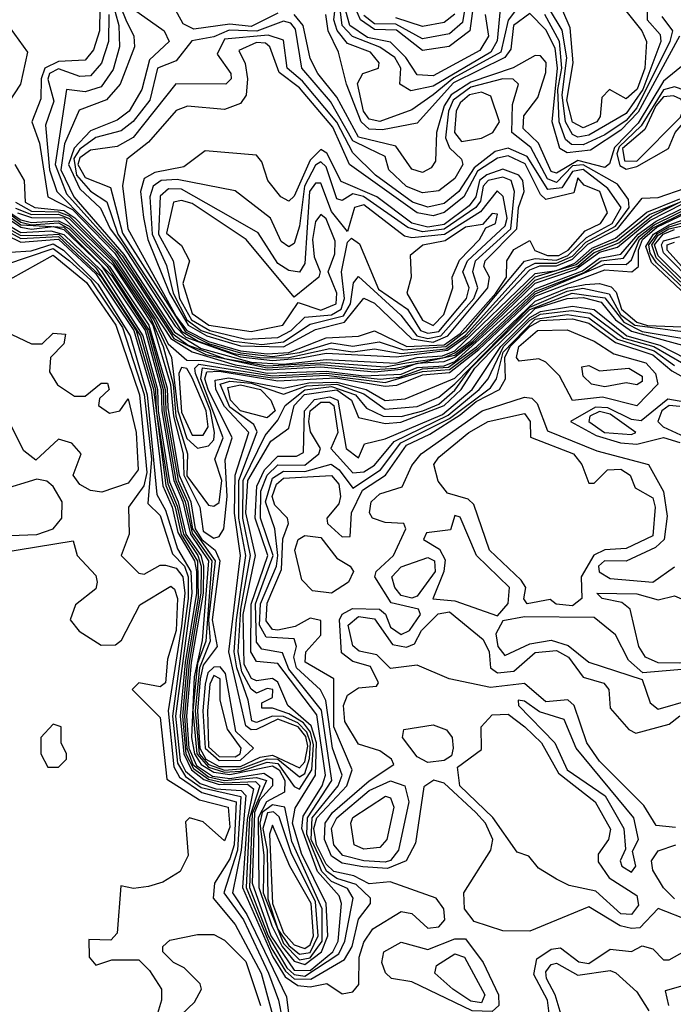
# Model space of a CAD drawing. Extents: x 2889633 to 3052318, y 540750 to 918690.
# Tile 560 of 656: x 2984213 to 2985433, y 834127 to 835966. Entities that reach past the tile are written whole.
import ezdxf

# ---------------------------------------------------------------- set-up
doc = ezdxf.new("R2010")
doc.units = 0

msp = doc.modelspace()

# ---------------------------------------------------------------- linework, layer by layer
at = {"layer": '0CON02XD'}
for points in [[(2984356.6, 836105), (2984397.9, 835955), (2984399.4, 835915), (2984387.2, 835872.8), (2984365, 835840), (2984335, 835830.6), (2984300, 835835), (2984279.2, 835695), (2984300.2, 835640.2), (2984404.3, 835524.3), (2984498.9, 835378.9), (2984527.5, 835357.5), (2984595, 835332.9), (2984675, 835318.9), (2984785, 835325.6), (2984895, 835317.6)], [(2985055, 836056.2), (2985039.5, 835960.5), (2985015, 835939.4), (2984965, 835930), (2984915, 835957.5), (2984875, 835957.6), (2984855, 835973.6)], [(2984382.7, 836035), (2984410.8, 835965), (2984425.7, 835935), (2984426.9, 835915), (2984400.6, 835845), (2984375, 835815.7), (2984323.6, 835796.4), (2984296.5, 835733.5), (2984289.8, 835685), (2984313.8, 835635), (2984407.2, 835527.2), (2984501.8, 835381.8), (2984551.3, 835351.3), (2984645, 835325.9), (2984705, 835322.1)], [(2985147.5, 835995), (2985125, 835964.4), (2985110.9, 835905), (2985023.3, 835856.7), (2984984.7, 835825.3), (2984945, 835797.1), (2984885, 835775.7), (2984865, 835780), (2984854.6, 835795), (2984843.5, 835846.5), (2984853.3, 835865), (2984882.5, 835875), (2984883.8, 835885), (2984867.5, 835905), (2984825, 835921.4), (2984805.3, 835945.3), (2984799.3, 835965), (2984807.2, 836035)], [(2985065, 836033.3), (2985053.3, 835945), (2985014.6, 835915.4), (2984965, 835907.8), (2984916.2, 835946.2), (2984875, 835947.2), (2984848.8, 835965), (2984840.5, 835985)], [(2984695, 835977.9), (2984645, 835953.1), (2984605, 835957.3), (2984537.9, 835947.9), (2984517.8, 835957.8), (2984486.7, 836015)], [(2985342, 835985), (2985374.4, 835945), (2985382.9, 835925), (2985380, 835875), (2985365.6, 835835.6), (2985345, 835818), (2985313.8, 835835), (2985299.8, 835820.2), (2985296.7, 835785), (2985290, 835775), (2985265, 835763.6), (2985245, 835774.4), (2985234, 835815), (2985246.2, 835885), (2985240.4, 835950.4), (2985215, 836010)], [(2984362.6, 835987.4), (2984361.5, 835945), (2984350.7, 835909.3), (2984335, 835890), (2984285, 835887.3), (2984259.6, 835875), (2984252.8, 835855), (2984252.2, 835817.8), (2984235.6, 835775), (2984249.5, 835735), (2984265.6, 835635), (2984311.1, 835611.1), (2984390, 835530), (2984495, 835370), (2984534.8, 835345.2), (2984615, 835321.2), (2984675, 835312), (2984775, 835317.3), (2984875, 835308.1)], [(2984379.2, 835975), (2984378.5, 835925), (2984365.4, 835884.6), (2984345, 835860.8), (2984325, 835859.4), (2984285, 835873.8), (2984268.2, 835865), (2984265.5, 835854.5), (2984276.6, 835813.4), (2984261.2, 835768.8), (2984268.4, 835685), (2984281.8, 835645), (2984392.6, 835532.6), (2984429.9, 835479.9), (2984500.5, 835370.5), (2984560.5, 835340.5), (2984675, 835315.4), (2984775, 835321.4), (2984875, 835312.6)], [(2984425.2, 835985.2), (2984482.5, 835945), (2984492, 835925), (2984455, 835890.8), (2984441.1, 835835), (2984416.9, 835795), (2984395, 835777.8), (2984345, 835757.8), (2984314.2, 835725.8), (2984304.1, 835695), (2984325, 835650), (2984363.7, 835613.7), (2984381.7, 835575), (2984404.7, 835544.7), (2984503, 835393), (2984522.9, 835372.9), (2984625, 835336), (2984685, 835329.1)], [(2985455, 835883.8), (2985415, 835850.9), (2985367.5, 835772.5), (2985323.1, 835726.9), (2985313.6, 835696.4), (2985305, 835689.4), (2985255, 835702.8), (2985215, 835679.1), (2985205, 835682.2), (2985181.5, 835735), (2985152.5, 835762.5), (2985153.8, 835786.2), (2985180, 835820), (2985195, 835866.7), (2985195.7, 835885.7), (2985185, 835898.1), (2985175, 835898.9), (2985134.2, 835875.8), (2985055, 835848.8), (2985018.2, 835825), (2985005.3, 835805), (2984991.2, 835755), (2984988.8, 835701.2), (2984981.2, 835688.8), (2984965, 835680), (2984945, 835686.2), (2984915, 835729.5), (2984845, 835746.2), (2984805, 835820.6), (2984769.4, 835865), (2984755, 835893.3), (2984742.1, 835955), (2984725.3, 835975.3)], [(2985444.6, 835935), (2985367.1, 835792.9), (2985335, 835759), (2985278.3, 835721.7), (2985235, 835717.1), (2985221.1, 835725), (2985206.8, 835775), (2985216.9, 835875), (2985212.3, 835912.3), (2985195, 835946.9), (2985165, 835977.1), (2985134.6, 835955), (2985129.5, 835910.5), (2985118.2, 835895), (2985022.6, 835847.4), (2984955, 835772.5), (2984890.2, 835759.8), (2984865, 835761.3), (2984850, 835775), (2984822.9, 835845), (2984808.1, 835905), (2984788.5, 835945), (2984784.4, 835975)], [(2985110, 835985), (2985103.9, 835926.1), (2985092.2, 835905), (2984985, 835841.2), (2984942.7, 835832.7), (2984922.5, 835845), (2984924.4, 835875), (2984912.9, 835895), (2984885, 835914.5), (2984834.3, 835934.3), (2984815, 835954.4), (2984810.8, 835985)], [(2985082, 835975), (2985088.2, 835935), (2985072.1, 835907.9), (2984985, 835860.5), (2984955, 835862.5), (2984933.6, 835895), (2984905, 835923.5), (2984862.1, 835932.1), (2984829.2, 835955), (2984821.4, 835981.4)], [(2985025, 835975.8), (2985005, 835960.6), (2984965, 835953.1), (2984915, 835969.1)], [(2985411.7, 835971.7), (2985431.5, 835945), (2985426.6, 835925), (2985365, 835800.9), (2985345, 835777.1), (2985305, 835750.7), (2985265, 835731.8), (2985242.7, 835732.7), (2985232, 835742), (2985220, 835775), (2985217.7, 835835), (2985225.2, 835875.2), (2985220.3, 835925), (2985192.9, 835975)], [(2985384.2, 835985), (2985384.4, 835965), (2985408.2, 835938.2), (2985409.5, 835925), (2985376.4, 835835), (2985345, 835790.4), (2985275, 835750), (2985255, 835746.4), (2985245, 835751.1), (2985231.8, 835775), (2985225.6, 835825), (2985234.3, 835894.3), (2985225.8, 835945.8), (2985201.8, 835985)], [(2984195, 835950), (2984227.5, 835905), (2984214.4, 835845), (2984181.1, 835795)], [(2984665, 835334), (2984715, 835334.5), (2984791.7, 835351.7), (2984835, 835345.3), (2984875, 835350.7), (2984925, 835342.4), (2985008.8, 835351.2), (2985045, 835376.7), (2985158.1, 835501.9), (2985175, 835511.1), (2985215, 835511.1), (2985245, 835524), (2985269.8, 835550.2), (2985325, 835580), (2985350.7, 835615), (2985349.5, 835629.5), (2985328.6, 835658.6), (2985265, 835694.3), (2985245, 835692.4), (2985215, 835661.5), (2985198.3, 835668.3), (2985166.9, 835726.9), (2985131.4, 835755), (2985132.7, 835807.3), (2985143.8, 835845), (2985134.2, 835854.2), (2985115, 835855.4), (2985055, 835839.5), (2985022, 835815), (2985013.5, 835795), (2985007.9, 835745), (2985015, 835726), (2985037.5, 835705), (2985040, 835695), (2985025, 835668.8), (2984995, 835646), (2984965, 835642.5), (2984935, 835654.3), (2984902, 835685), (2984895, 835710), (2984863.8, 835725), (2984835, 835739.5), (2984793, 835813), (2984739.4, 835875), (2984727.6, 835947.6), (2984718.8, 835958.8), (2984705, 835962.5), (2984655.6, 835944.4), (2984603.8, 835946.2), (2984575, 835933.5), (2984534, 835926), (2984505, 835888.8), (2984470, 835875), (2984455.6, 835815), (2984424.7, 835775.3), (2984402, 835758), (2984355, 835745.5), (2984325, 835723.9), (2984313.7, 835706.3), (2984319, 835675), (2984345, 835645.5), (2984375.3, 835625.3), (2984396.2, 835565), (2984515, 835384.1), (2984545.7, 835365), (2984612.4, 835342.4), (2984665, 835334)], [(2984685, 835336.9), (2984735, 835343.8), (2984795, 835362.1), (2984835, 835356.2), (2984884, 835364), (2984929.3, 835349.3), (2985008.4, 835355), (2985047.2, 835385), (2985155.3, 835514.7), (2985175, 835519.7), (2985215, 835516.6), (2985236.3, 835525), (2985270.9, 835559.1), (2985318.7, 835585), (2985335.4, 835615), (2985310.5, 835650.5), (2985265, 835685.7), (2985245, 835681.8), (2985225, 835651.8), (2985198.5, 835648.5), (2985160.4, 835710.4), (2985125, 835725.5), (2985100.5, 835719.5), (2985061, 835689), (2985032.5, 835645), (2985005, 835622.5), (2984975, 835615.6), (2984946, 835625), (2984877.1, 835675), (2984835, 835716.9), (2984805, 835774.5), (2984740.6, 835850.6), (2984711.9, 835875), (2984705, 835927.5), (2984676.7, 835936.7), (2984595, 835929.1), (2984581.2, 835901.2), (2984606.7, 835865), (2984607.5, 835855), (2984597.5, 835845), (2984504.3, 835845.7), (2984424.6, 835745.4), (2984395, 835728.6), (2984345, 835721.8), (2984325, 835707.5), (2984321.1, 835695), (2984335, 835670.8), (2984382.1, 835652.1), (2984405, 835566.9), (2984522.5, 835382.5), (2984565, 835361.1), (2984625, 835343.3), (2984685, 835336.9)], [(2984675, 835341.5), (2984715, 835344.4), (2984785, 835371.4), (2984845, 835374.4), (2984875, 835384.4), (2984935.5, 835355.5), (2985005, 835358.3), (2985035, 835379.5), (2985101.7, 835455), (2985121.8, 835485), (2985122.2, 835515), (2985135, 835536.4), (2985165, 835553.3), (2985174.7, 835534.7), (2985198, 835525), (2985219.4, 835525), (2985236.6, 835535), (2985268.5, 835571.5), (2985297.1, 835585), (2985310, 835605), (2985295.6, 835645), (2985266.8, 835656.8), (2985255, 835670), (2985247.5, 835642.5), (2985195, 835630), (2985185, 835639.2), (2985156.4, 835696.4), (2985125, 835711.3), (2985105, 835707.2), (2985067.3, 835682.7), (2985041.8, 835635), (2985005, 835605.4), (2984985, 835599.3), (2984955, 835604.7), (2984828.6, 835695), (2984797.1, 835765), (2984735, 835838.2), (2984697, 835867), (2984679.5, 835915), (2984671.8, 835921.8), (2984655, 835923.1), (2984621.7, 835908.3), (2984633.5, 835883.5), (2984637.9, 835855), (2984635.4, 835824.6), (2984625, 835808.8), (2984595, 835798), (2984526.1, 835803.9), (2984505, 835796.2), (2984453.2, 835736.8), (2984412.5, 835705), (2984404.4, 835655.6), (2984414.6, 835575), (2984505, 835411.3), (2984525, 835385.4), (2984565, 835364.9), (2984625, 835347.3), (2984675, 835341.5)], [(2985345, 835686.7), (2985365, 835691.6), (2985424, 835725), (2985436.7, 835755), (2985470.6, 835795), (2985472.9, 835815), (2985455, 835833.1), (2985435, 835840), (2985415, 835834.7), (2985372.7, 835767.3), (2985332, 835728), (2985327.3, 835715), (2985333, 835693), (2985345, 835686.7)], [(2985037.8, 835737.8), (2985075, 835744.3), (2985096, 835755), (2985108.6, 835775), (2985092.5, 835822.5), (2985075, 835830), (2985052.5, 835825), (2985035, 835810), (2985027.9, 835795), (2985024.6, 835755), (2985037.8, 835737.8)], [(2985365, 835701.1), (2985446.7, 835783.3), (2985453.8, 835805), (2985446.9, 835816.9), (2985433.4, 835823.4), (2985415, 835821.8), (2985400.2, 835805), (2985379.7, 835760.3), (2985338.1, 835725), (2985341.8, 835701.8), (2985365, 835701.1)], [(2984705, 835354.8), (2984765, 835387.2), (2984819.1, 835400.9), (2984855, 835445.8), (2984875, 835436.5), (2984945, 835369.7), (2984985, 835363.6), (2985011.8, 835375), (2985086.8, 835465), (2985090, 835485), (2985079.4, 835505), (2985081.5, 835515), (2985140.8, 835575), (2985144.1, 835615), (2985154.6, 835645), (2985152.1, 835665), (2985144.4, 835675), (2985115, 835686.6), (2985085, 835676.1), (2985071.2, 835665), (2985064.2, 835635), (2985052.2, 835617.8), (2985005, 835583.4), (2984975, 835578.4), (2984945, 835585.9), (2984879.5, 835635), (2984813.1, 835663.1), (2984786.4, 835716.4), (2984775, 835723.1), (2984755, 835703.1), (2984725, 835636.2), (2984715, 835626.7), (2984700, 835635), (2984676.2, 835665), (2984665, 835700), (2984655, 835712.5), (2984559.3, 835720.7), (2984519.1, 835690.9), (2984465, 835680.5), (2984445, 835669.2), (2984438.2, 835645), (2984443.6, 835596.4), (2984451.8, 835555), (2984492.3, 835455), (2984527.4, 835395), (2984562.2, 835375), (2984625, 835356.4), (2984705, 835354.8)], [(2984204, 835695), (2984221.4, 835665), (2984223.3, 835625), (2984241.2, 835615), (2984295, 835609.5), (2984315.5, 835595.5), (2984393.6, 835515), (2984466.5, 835406.5), (2984490, 835360), (2984525, 835330), (2984555, 835329.1), (2984675, 835305.3), (2984785, 835309.4), (2984855, 835300.7)], [(2984665, 835359.1), (2984705, 835363.9), (2984755, 835396.9), (2984817.4, 835412.6), (2984830.3, 835435), (2984835.7, 835474.3), (2984845, 835486.2), (2984924.1, 835414.1), (2984954.5, 835375), (2984975, 835370.4), (2984998.9, 835375), (2985060.9, 835445), (2985068.2, 835465), (2985058.9, 835495), (2985063.8, 835515), (2985129.7, 835575), (2985136.5, 835645), (2985130, 835665), (2985115, 835671.5), (2985087.5, 835665), (2985078.2, 835655), (2985073.3, 835626.7), (2985064.6, 835615), (2985005, 835574.2), (2984965, 835569.7), (2984937.5, 835577.5), (2984854.5, 835635.5), (2984835, 835640.5), (2984815, 835628), (2984805, 835631.2), (2984785, 835690.8), (2984775, 835700), (2984765, 835694.2), (2984744.7, 835655), (2984735, 835580), (2984725, 835547.5), (2984715, 835541.2), (2984701.2, 835551.2), (2984681.2, 835595), (2984615, 835646.2), (2984506.9, 835666.9), (2984476.7, 835665), (2984461.9, 835655), (2984455.5, 835635), (2984460.3, 835565), (2984486.7, 835506.7), (2984499.3, 835455), (2984525, 835405.3), (2984551.6, 835385), (2984611.9, 835365), (2984665, 835359.1)], [(2984635, 835368.9), (2984695, 835372.2), (2984719.4, 835385), (2984745, 835410), (2984795, 835414.7), (2984812.9, 835425), (2984819.3, 835445), (2984813.5, 835495), (2984825, 835550), (2984832.5, 835557.5), (2984847, 835547), (2984882.5, 835462.5), (2984936.7, 835425), (2984961.1, 835385), (2984975, 835380), (2984995, 835383.5), (2985046.9, 835445), (2985051.8, 835465), (2985040, 835495), (2985048.5, 835515), (2985119.3, 835580.7), (2985122.8, 835595), (2985115.5, 835635.5), (2985104.3, 835645.7), (2985073, 835607), (2985005.6, 835564.4), (2984945, 835558.2), (2984931.1, 835561.1), (2984855, 835620), (2984838, 835615), (2984825, 835570), (2984795, 835607.5), (2984775, 835660), (2984765, 835660), (2984754.1, 835645), (2984745, 835510), (2984735, 835493.8), (2984715, 835497.5), (2984695, 835510), (2984657.8, 835567.8), (2984607, 835597), (2984515, 835648.8), (2984490.4, 835649.6), (2984475, 835636), (2984471.8, 835565), (2984499.5, 835515), (2984511.2, 835445), (2984533.5, 835405), (2984567.8, 835385), (2984635, 835368.9)], [(2984875, 835312.6), (2984915, 835314.9), (2985025, 835339.4), (2985058.6, 835365), (2985175, 835479.4), (2985254.8, 835505.2), (2985285, 835531.1), (2985331.1, 835548.9), (2985392.1, 835597.9), (2985515, 835660.5)], [(2984135.5, 835645.5), (2984215, 835587.2), (2984235, 835582.6), (2984285, 835586.2), (2984305.2, 835575.2), (2984376.2, 835505), (2984454.3, 835385), (2984484.5, 835275), (2984485.7, 835235), (2984508.7, 835105), (2984526.7, 835065), (2984535.6, 835015), (2984578, 834955), (2984565.5, 834845), (2984568.4, 834805), (2984548.2, 834755), (2984540.4, 834675), (2984548, 834595), (2984565, 834574.6), (2984595, 834564.5), (2984625, 834566.7), (2984675, 834585.5), (2984694.5, 834584.5), (2984735, 834551.5)], [(2984137.6, 835637.6), (2984215, 835582.6), (2984295, 835578.4), (2984385, 835487.4), (2984450.6, 835385), (2984480.8, 835275), (2984481.9, 835235), (2984504.5, 835105), (2984522, 835065), (2984535, 835006.7), (2984571.3, 834955), (2984560, 834805), (2984545, 834763.3), (2984536.3, 834675), (2984543.5, 834595), (2984565, 834569.6), (2984595, 834560.4), (2984625, 834562.5), (2984675, 834579), (2984695, 834576.7), (2984725, 834533.8), (2984735, 834528.6)], [(2984545, 835165.7), (2984565, 835170), (2984575, 835181.2), (2984576.7, 835195), (2984568.9, 835235), (2984540.7, 835305), (2984539.7, 835315), (2984547.5, 835322.5), (2984685, 835300.6), (2984785, 835305.7), (2984886, 835294), (2984922, 835298), (2984965, 835313.6), (2985013.1, 835316.9), (2985065.6, 835354.4), (2985175, 835458.3), (2985266.8, 835493.2), (2985298.5, 835515), (2985339.9, 835520.1), (2985369.3, 835560.7), (2985397.4, 835582.6), (2985523.6, 835645)], [(2984575, 835057.1), (2984585, 835064), (2984590.4, 835105), (2984576.9, 835145), (2984592.9, 835185), (2984551, 835295), (2984554.3, 835315.7), (2984685, 835296.7), (2984785, 835301.8), (2984895, 835288.3), (2984965, 835308.5), (2985015, 835312.3), (2985067.9, 835352.1), (2985175, 835453.6), (2985305, 835508.9), (2985345, 835508.5), (2985355, 835516.9), (2985370, 835555), (2985393.9, 835576.1), (2985525, 835641.3)], [(2984685, 835329.1), (2984735, 835333.6), (2984785, 835343.1), (2984915.9, 835335.9), (2985011.7, 835348.3), (2985048.9, 835375), (2985165, 835498.4), (2985184.1, 835505.9), (2985215, 835506.1), (2985245, 835518.5), (2985273.7, 835546.3), (2985329.1, 835575), (2985375, 835632), (2985405, 835633.5), (2985455, 835650.8)], [(2984855, 835300.7), (2984925, 835303.8), (2984955, 835316.1), (2985005, 835319.3), (2985025, 835327), (2985175, 835463.2), (2985263.5, 835496.5), (2985295, 835520.2), (2985335, 835528), (2985367.3, 835565), (2985400.9, 835589.1), (2985515.6, 835645)], [(2984875, 835308.1), (2984925, 835312.7), (2984955, 835323.9), (2985005, 835327.3), (2985025, 835335.5), (2985063.3, 835365), (2985175, 835473.6), (2985250.7, 835499.3), (2985295, 835531.3), (2985329, 835541), (2985389.2, 835590.8), (2985515, 835654.4)], [(2984135, 835630.8), (2984215, 835577.9), (2984235, 835574.3), (2984275, 835579.2), (2984295, 835574), (2984365, 835507.3), (2984446.8, 835385), (2984477.1, 835275), (2984478.2, 835235), (2984500.3, 835105), (2984517.6, 835065), (2984531.5, 835005), (2984565.4, 834955), (2984553.5, 834806.5), (2984538.5, 834738.5), (2984533.4, 834625), (2984539.4, 834595), (2984551.6, 834575), (2984575, 834560.4), (2984605, 834556.1), (2984685, 834572), (2984696.9, 834565), (2984707.9, 834545), (2984707, 834523), (2984673.8, 834505), (2984657.7, 834475), (2984659.4, 834345), (2984683.3, 834273.3), (2984702.6, 834235), (2984725, 834207.5), (2984745, 834201.1)], [(2984204.7, 835625), (2984235, 835608), (2984285, 835606.7), (2984305, 835599.4), (2984389.4, 835515), (2984463.5, 835405), (2984496.4, 835335), (2984508.3, 835235), (2984525, 835183.6), (2984545, 835165.7)], [(2984645, 835383.5), (2984703.8, 835395), (2984732.5, 835437.5), (2984775, 835423.2), (2984803.5, 835435), (2984804.6, 835455), (2984788.8, 835495), (2984801.4, 835528.6), (2984802, 835552), (2984785, 835594), (2984775, 835602), (2984765, 835588.8), (2984759.3, 835555), (2984762.7, 835522.7), (2984774, 835495), (2984771.2, 835485), (2984725, 835447.5), (2984635.3, 835555.3), (2984535, 835622.2), (2984515, 835628.1), (2984500, 835625), (2984486.8, 835566.8), (2984515, 835543.8), (2984530, 835515), (2984517.1, 835472.9), (2984535, 835416.7), (2984566, 835395), (2984645, 835383.5)], [(2984575, 834997.3), (2984585, 835000.5), (2984593.8, 835015), (2984600.2, 835075), (2984596.6, 835143.4), (2984609.6, 835185), (2984564.8, 835275), (2984558.4, 835295), (2984561.9, 835308.1), (2984585, 835309.5), (2984695, 835291.4), (2984803.1, 835296.9), (2984895, 835281.3), (2984916.7, 835283.3), (2984965, 835302.4), (2985015, 835306.6), (2985070.1, 835349.9), (2985175, 835449.1), (2985305, 835498.2), (2985355.5, 835494.5), (2985367.8, 835505), (2985368, 835535), (2985375.7, 835555), (2985402.1, 835577.9), (2985525, 835636.9)], [(2984705, 835322.1), (2984785, 835330.8), (2984915, 835324.4), (2984955, 835334.7), (2985002.4, 835337.6), (2985025, 835347.3), (2985175, 835491.5), (2985215, 835497.5), (2985248.9, 835511.1), (2985280.9, 835539.1), (2985325, 835557.8), (2985383.7, 835606.3), (2985445, 835631)], [(2984895, 835317.6), (2984935, 835324.9), (2985005, 835334.5), (2985025, 835343.3), (2985053.9, 835365), (2985175, 835485.5), (2985251.8, 835508.2), (2985284.1, 835535.9), (2985327.2, 835552.8), (2985388.3, 835601.7), (2985445, 835625.1)], [(2984134.8, 835614.8), (2984215, 835568.1), (2984271.1, 835571.1), (2984295, 835564.6), (2984365, 835497), (2984442.5, 835375), (2984469.9, 835275), (2984471, 835235), (2984492.6, 835102.6), (2984508.7, 835065), (2984522.9, 835005), (2984550.8, 834965), (2984556, 834946), (2984555.1, 834894.9), (2984533.1, 834765), (2984524.3, 834665), (2984528.7, 834605), (2984542.9, 834572.9), (2984572.8, 834552.8), (2984605, 834548.5), (2984668.4, 834558.4), (2984685, 834548.1), (2984684.7, 834535), (2984661.3, 834508.7), (2984651.2, 834485), (2984646.5, 834353.5), (2984681.5, 834255), (2984725, 834190.8)], [(2984135, 835606.5), (2984213.4, 835563.4), (2984245, 835562.5), (2984286, 835565), (2984355, 835502.5), (2984438.4, 835375), (2984466.3, 835275), (2984467.4, 835235), (2984489.1, 835099.1), (2984506.9, 835056.9), (2984518.6, 835005), (2984545.4, 834965), (2984551.5, 834945), (2984551.2, 834895), (2984529.4, 834765), (2984520.5, 834665), (2984524.9, 834605), (2984536.3, 834575), (2984565, 834551.6), (2984594.9, 834544.9), (2984655, 834550.5), (2984673.6, 834545), (2984646.9, 834483.1), (2984641.6, 834345), (2984676.6, 834255), (2984711.7, 834195), (2984725, 834182.8), (2984745, 834179.4), (2984808.6, 834221.4), (2984820, 834245), (2984835.6, 834325), (2984825, 834343.1), (2984795, 834356.4), (2984777, 834375), (2984748.6, 834445), (2984749.8, 834475), (2984795.4, 834545), (2984776.5, 834676.5), (2984715, 834752.5), (2984703.5, 834783.5), (2984665, 834790), (2984655, 834803.3), (2984652.9, 834875), (2984685.7, 834965), (2984662.5, 835035), (2984662.8, 835085), (2984674.7, 835115), (2984695, 835134.6), (2984745, 835134), (2984771.4, 835155), (2984774.3, 835165), (2984755.9, 835195.9), (2984752.6, 835215), (2984755.3, 835235), (2984775, 835251.6), (2984791.4, 835251.4), (2984799.3, 835245), (2984806.6, 835195), (2984793.8, 835165), (2984835, 835119.4), (2984855, 835121.2), (2984875, 835133.6), (2984911.9, 835178.1), (2985012.8, 835227.2), (2985070.8, 835275), (2985087.1, 835295), (2985116.3, 835355), (2985165, 835404.6), (2985185, 835415.6), (2985242.8, 835422.8), (2985277.5, 835417.5), (2985340.7, 835370.7), (2985396.4, 835355), (2985452.8, 835322.8)], [(2984179.8, 835615), (2984215, 835591.7), (2984235, 835586.9), (2984285, 835590.1), (2984305, 835580.2), (2984380.4, 835505), (2984453.6, 835395), (2984487.8, 835277.8), (2984489.2, 835240.8), (2984510.3, 835115), (2984532, 835065), (2984540.5, 835015), (2984553.1, 834995), (2984577.8, 834975), (2984586.5, 834955), (2984571.9, 834845), (2984581.5, 834795), (2984555, 834760.4), (2984549.9, 834735), (2984544.5, 834674.5), (2984548.8, 834605), (2984560.2, 834585), (2984585, 834570.8), (2984625, 834571.2), (2984661.5, 834588.5), (2984685, 834592.3), (2984735, 834568.5)], [(2984205, 835613.9), (2984235, 835601.5), (2984285, 835602.2), (2984305, 835594.4), (2984385.1, 835515), (2984457.8, 835407.8), (2984480.7, 835355), (2984499.1, 835285), (2984504.4, 835225), (2984525.9, 835155), (2984525, 835113.8), (2984565, 835059.2), (2984575, 835057.1)], [(2984208.8, 835605), (2984235, 835596), (2984295, 835595.6), (2984335.7, 835555.7), (2984387.1, 835507.1), (2984461.1, 835395), (2984494.4, 835284.4), (2984499.9, 835225), (2984518.1, 835155), (2984519.5, 835115), (2984549.1, 835055), (2984555, 835010.7), (2984575, 834997.3)], [(2984985, 835394.6), (2985004.5, 835415), (2985021.2, 835465), (2985020, 835485), (2985033.7, 835516.3), (2985071.5, 835555), (2985083, 835577), (2985101.2, 835585), (2985105, 835602.5), (2985095, 835603.8), (2985077, 835583), (2985045, 835578.2), (2985007.4, 835552.6), (2984965.4, 835544.6), (2984942, 835525), (2984943.8, 835485), (2984935.7, 835455), (2984965, 835404.3), (2984985, 835394.6)], [(2985459.1, 835449.1), (2985392.2, 835512.2), (2985381.8, 835541.8), (2985395.9, 835565), (2985425, 835582.6), (2985495, 835607.2)], [(2985463.4, 835453.4), (2985401.6, 835511.6), (2985389.5, 835529.5), (2985387.5, 835545), (2985403.4, 835566.6), (2985425, 835578.9), (2985498.8, 835601.2)], [(2984135, 835588.8), (2984215, 835550.4), (2984285, 835555.6), (2984355, 835491.3), (2984426, 835385), (2984458.2, 835275), (2984474.7, 835144.7), (2984480.1, 835095), (2984497.5, 835055), (2984507.9, 835007.9), (2984539, 834955), (2984543.1, 834935), (2984543.1, 834895), (2984521.6, 834765), (2984512.5, 834665), (2984518.9, 834595), (2984533.3, 834565), (2984556.6, 834546.6), (2984585, 834537.6), (2984637.9, 834537.9), (2984649.5, 834529.5), (2984637.7, 834472.3), (2984628.8, 834345), (2984685.5, 834215.5), (2984708.4, 834178.4), (2984732, 834162), (2984755, 834159.5), (2984785.9, 834165.9), (2984815, 834146.7), (2984835, 834150), (2984845.8, 834164.2), (2984846.7, 834215), (2984855, 834243.3), (2984872.1, 834267.9), (2984925, 834300), (2984945, 834296.7), (2984975, 834269.4), (2984995, 834271.4), (2985006.5, 834285), (2985004.3, 834305), (2984990, 834325), (2984904.6, 834355.4), (2984865, 834351.8), (2984836.7, 834366.7), (2984799.5, 834375), (2984785, 834388.7), (2984767, 834425), (2984762.1, 834455), (2984767.6, 834475), (2984823.8, 834535), (2984833.3, 834565), (2984799.2, 834645), (2984799.2, 834735), (2984745.6, 834765.6), (2984747.1, 834785), (2984775, 834816.2), (2984775, 834843.8), (2984755, 834847.8), (2984727.3, 834832.7), (2984695, 834825.5), (2984685, 834826.9), (2984672.9, 834842.9), (2984675, 834876.2), (2984701.3, 834938.7), (2984704.1, 834995.9), (2984714.4, 835025), (2984712.5, 835035), (2984688.8, 835058.8), (2984684.1, 835075), (2984691.9, 835098.1), (2984705, 835109.3), (2984795, 835114.5), (2984808.3, 835098.3), (2984811.5, 835075), (2984808.7, 835061.3), (2984786, 835035), (2984787.5, 835025), (2984815, 835000), (2984829.5, 835000.5), (2984832.2, 835045), (2984853, 835087), (2984895.5, 835115), (2984935, 835171.3), (2984978.7, 835191.3), (2985035, 835227.5), (2985065, 835252.4), (2985108.5, 835275), (2985119.5, 835295), (2985118.7, 835335), (2985128.5, 835355), (2985165, 835392.8), (2985185, 835404.1), (2985245, 835406.9), (2985275, 835398.9), (2985325, 835362.5), (2985395, 835339.5), (2985430, 835310), (2985468.4, 835288.4)], [(2984145, 835595.2), (2984215, 835557.1), (2984285, 835560.6), (2984365, 835485.4), (2984430.4, 835385), (2984462.4, 835275), (2984485.5, 835095.5), (2984502.8, 835055), (2984514.4, 835004.4), (2984545, 834954.4), (2984546, 834886), (2984525.6, 834765), (2984516.6, 834665), (2984523.2, 834595), (2984537.2, 834567.2), (2984565, 834547.3), (2984595, 834540.8), (2984652.9, 834542.9), (2984660.9, 834535), (2984641.8, 834475), (2984635.7, 834345), (2984682.5, 834232.5), (2984708.9, 834188.9), (2984725, 834174.8), (2984756.1, 834173.9), (2984819.2, 834210.8), (2984833.6, 834235), (2984845, 834286.2), (2984867.5, 834315), (2984867.5, 834325), (2984840.8, 834350.8), (2984805, 834362.1), (2984785.4, 834375.4), (2984757.2, 834435), (2984758.7, 834475), (2984807.1, 834535), (2984814.5, 834555), (2984796.8, 834605), (2984784.1, 834694.1), (2984774.5, 834714.5), (2984729.5, 834755), (2984724.5, 834775), (2984729.4, 834795), (2984725, 834809.2), (2984672.7, 834812.7), (2984660.6, 834835), (2984662.2, 834875), (2984692.1, 834945), (2984694.8, 834965), (2984688.9, 835015), (2984671.6, 835065), (2984685, 835109.5), (2984705, 835122.7), (2984745, 835121.6), (2984794.4, 835135.6), (2984809.5, 835125), (2984835, 835090.8), (2984886.4, 835125), (2984924.5, 835175.5), (2985015, 835221), (2985091.7, 835278.3), (2985103.1, 835295), (2985115.5, 835345), (2985175, 835406.2), (2985235, 835415.2), (2985275, 835409), (2985329, 835369), (2985397.2, 835347.2), (2985435, 835319.7)], [(2985461.5, 835461.5), (2985400.9, 835520.9), (2985392.8, 835545), (2985405, 835563.1), (2985424.9, 835575.1), (2985499, 835591)], [(2985464.9, 835464.9), (2985404.5, 835524.5), (2985398.2, 835545), (2985413.8, 835565), (2985435, 835573.7)], [(2984195, 835531.5), (2984234, 835534), (2984275, 835546.8), (2984294.3, 835535), (2984358.6, 835471.4), (2984419, 835375), (2984450.5, 835265), (2984468.8, 835078.8), (2984485, 835050), (2984507.4, 834977.4), (2984532.4, 834935), (2984534, 834895), (2984503.7, 834665), (2984512.4, 834582.4), (2984522.3, 834562.3), (2984549.6, 834539.6), (2984579.1, 834529.1), (2984626.2, 834526.2), (2984635, 834516.9), (2984626.2, 834415), (2984610, 834335), (2984636.9, 834295), (2984710.8, 834140.8), (2984721.3, 834055)], [(2985475, 835469.2), (2985415, 835530), (2985410.7, 835545), (2985415, 835552.7), (2985445, 835560.5)], [(2985475.8, 835475), (2985421.6, 835535), (2985421.5, 835545), (2985435, 835550)], [(2984185, 835508.1), (2984275, 835538.4), (2984305.7, 835515), (2984345, 835479.5), (2984405, 835390.8), (2984445, 835265.7), (2984459, 835145), (2984452.3, 835062.3), (2984475, 835040), (2984498.1, 834968.1), (2984520.3, 834945), (2984527.4, 834925), (2984527.3, 834885), (2984497.8, 834665), (2984507.3, 834577.3), (2984522.4, 834552.4), (2984551.7, 834531.7), (2984625.8, 834515), (2984619.7, 834415), (2984593.6, 834335), (2984630.4, 834285), (2984677.5, 834185), (2984696.2, 834135), (2984709.7, 834065)], [(2984195, 835480.8), (2984275, 835526.1), (2984337.3, 835475), (2984392.1, 835395), (2984436.5, 835265), (2984449.9, 835120.1), (2984444.7, 835095.3), (2984415.6, 835055), (2984417.1, 835005), (2984402, 834965), (2984435, 834932), (2984445, 834930), (2984475, 834947.1), (2984485, 834946.9), (2984505, 834941.5), (2984517.6, 834925), (2984521, 834895), (2984515, 834833.3), (2984490, 834675), (2984500.4, 834570.4), (2984510.9, 834550.9), (2984552.6, 834522.6), (2984617.2, 834505), (2984613.4, 834425), (2984605, 834398.6), (2984576.5, 834353.5), (2984574, 834325), (2984615, 834276), (2984663.6, 834185), (2984700.3, 834050.3)], [(2984735, 834568.5), (2984745, 834580), (2984750.7, 834609.3), (2984747, 834627), (2984732.5, 834645), (2984695, 834659.2), (2984655, 834640.3), (2984645, 834639.3), (2984635, 834647.1), (2984603.3, 834785), (2984625.2, 834965), (2984614.1, 835044.1), (2984614.8, 835115.2), (2984640.8, 835195), (2984595, 835243.2), (2984578.8, 835275), (2984577.6, 835292.4), (2984603, 835297), (2984705, 835277.7), (2984752.3, 835287.7), (2984805, 835288.8), (2984859.5, 835275), (2984895, 835254.6), (2984932.7, 835257.3), (2985025, 835296), (2985175, 835440.2), (2985236.2, 835465), (2985268.7, 835471.3), (2985295, 835472.9), (2985316.7, 835466.7), (2985326.6, 835456.6), (2985336.3, 835425), (2985365, 835400.8), (2985385, 835394.8), (2985465, 835391.7)], [(2984735, 834551.5), (2984745, 834557.8), (2984754, 834586), (2984755.9, 834615), (2984748.8, 834635), (2984732.3, 834652.3), (2984705, 834664.5), (2984685, 834665.3), (2984655, 834653.2), (2984646.4, 834656.4), (2984639.6, 834695), (2984618, 834755), (2984613.4, 834785), (2984617.7, 834845), (2984634.8, 834965), (2984622, 835035), (2984622.1, 835105), (2984656.2, 835196.2), (2984649.6, 835209.6), (2984605, 835242), (2984587.1, 835285), (2984605, 835290.5), (2984645, 835286.6), (2984705, 835266), (2984748.4, 835281.6), (2984804.7, 835284.7), (2984855, 835267.2), (2984895, 835238.5), (2984955, 835243.4), (2984995, 835260.4), (2985025, 835285.3), (2985165, 835428.8), (2985235, 835458.9), (2985264, 835464), (2985313.4, 835453.4), (2985334.3, 835415), (2985361.1, 835395), (2985465, 835381.6)], [(2984735, 834528.6), (2984758, 834565), (2984761.5, 834611.5), (2984755.4, 834635.4), (2984742.7, 834652.7), (2984715, 834669.7), (2984685, 834680), (2984665, 834680), (2984665, 834690), (2984685, 834700), (2984685.6, 834715), (2984675, 834716.9), (2984655, 834708), (2984645, 834715.6), (2984627.7, 834747.7), (2984620.7, 834785), (2984625.4, 834864.6), (2984643.5, 834965), (2984629.1, 835035), (2984630, 835105), (2984670.8, 835189.2), (2984695, 835217.5), (2984708.1, 835245), (2984745, 835274.4), (2984795, 835280.6), (2984839.5, 835265), (2984860.1, 835240.1), (2984891.2, 835225), (2984924.7, 835224.7), (2984965.6, 835235), (2984995, 835247.9), (2985025, 835273.5), (2985055.2, 835315), (2985165, 835424.2), (2985244.3, 835455), (2985305, 835445.9), (2985340.5, 835400.5), (2985375, 835383.4), (2985475, 835366.5)], [(2984745, 834201.1), (2984776.2, 834225), (2984788, 834255), (2984784.7, 834315), (2984738.6, 834408.6), (2984721.9, 834465), (2984727, 834493), (2984764.8, 834555), (2984766.8, 834615), (2984756.8, 834646.8), (2984713.1, 834685), (2984695, 834728.8), (2984685, 834735.4), (2984655, 834731.2), (2984645.3, 834735.3), (2984631.7, 834761.7), (2984630, 834855), (2984653.3, 834965), (2984635.2, 835044.8), (2984638.6, 835105), (2984681.7, 835178.3), (2984715, 835202.9), (2984725.3, 835245), (2984744.3, 835265.7), (2984805, 835274.1), (2984832, 835255), (2984845, 835222.5), (2984895, 835211.3), (2984924.1, 835214.1), (2985005.3, 835245), (2985037.2, 835275), (2985062.6, 835315), (2985093.1, 835346.9), (2985175, 835426.5), (2985235, 835445.2), (2985265, 835446.6), (2985298.2, 835438.2), (2985325.2, 835405), (2985355, 835384.2), (2985510.9, 835340.9)], [(2984725, 834190.8), (2984755, 834190.4), (2984797.3, 834225), (2984807.1, 834245), (2984813.6, 834315), (2984809.5, 834329.5), (2984769, 834375), (2984739.6, 834455), (2984741.9, 834478.1), (2984777.6, 834535), (2984783.8, 834555), (2984767.7, 834667.7), (2984695, 834763.3), (2984655, 834766.9), (2984644.2, 834785), (2984645, 834874), (2984675.8, 834965), (2984652.2, 835035), (2984655.2, 835094.8), (2984670, 835125), (2984695, 835150.4), (2984729.5, 835150.5), (2984742.9, 835157.1), (2984744.7, 835235), (2984763.4, 835256.6), (2984791.6, 835261.6), (2984806.6, 835255), (2984822, 835165), (2984845, 835147.5), (2984856.7, 835173.3), (2984895, 835182.7), (2985001.9, 835228.1), (2985057.6, 835275), (2985110.8, 835355), (2985165, 835409.6), (2985185, 835420.8), (2985245, 835430.8), (2985285, 835424.3), (2985346.2, 835375), (2985407.8, 835357.8), (2985455, 835333.5)], [(2984185, 835383.8), (2984235, 835360), (2984255, 835360), (2984275, 835380), (2984298.3, 835378.3), (2984295, 835360), (2984270, 835335), (2984268.3, 835308.3), (2984283.6, 835283.6), (2984315, 835262.5), (2984335, 835262.5), (2984365, 835286.7), (2984377, 835287), (2984380, 835275), (2984361.7, 835258.3), (2984360, 835245), (2984380.7, 835230.7), (2984400, 835235), (2984415, 835257.5), (2984430, 835195), (2984433.8, 835125), (2984415, 835100), (2984366.4, 835083.6), (2984345, 835086.7), (2984325, 835097.5), (2984312.5, 835115), (2984327.5, 835155), (2984310, 835175), (2984285, 835182.5), (2984243, 835143), (2984220.7, 835160.7), (2984183.6, 835233.6)], [(2985365, 835244.6), (2985300.6, 835260.6), (2985244.6, 835254.6), (2985220.7, 835300.7), (2985195, 835325.8), (2985182.2, 835332.2), (2985145, 835328.1), (2985140.4, 835335), (2985144.8, 835355), (2985179.2, 835385), (2985235, 835386.6), (2985285, 835365.5), (2985321.7, 835341.7), (2985381.9, 835325), (2985399.6, 835305), (2985404.4, 835285), (2985365, 835244.6)], [(2984555, 835189.5), (2984564.7, 835205.3), (2984560.9, 835235), (2984535, 835296.7), (2984525, 835314.3), (2984515, 835316), (2984510, 835305), (2984515, 835232.9), (2984535, 835189.6), (2984555, 835189.5)], [(2985305, 835280), (2985280, 835285), (2985265, 835300), (2985262.5, 835317.5), (2985275, 835320), (2985295, 835310), (2985350, 835315), (2985375, 835300), (2985375, 835290), (2985365, 835283.8), (2985345, 835287.5), (2985305, 835280)], [(2984675, 835222), (2984625, 835235.3), (2984606.5, 835255), (2984601.3, 835278.7), (2984625, 835284), (2984662.3, 835275), (2984681.9, 835255), (2984690, 835235), (2984675, 835222)], [(2985465, 834282.5), (2985405, 834306.2), (2985370.5, 834269.5), (2985355, 834268.6), (2985333.5, 834273.5), (2985275, 834308.8), (2985165, 834263.8), (2985115, 834264.2), (2985061.5, 834281.5), (2985043.1, 834305), (2985041.9, 834335), (2985092.5, 834415), (2985095.8, 834435), (2985082.2, 834465), (2985064.4, 834485), (2985005, 834540), (2984985.8, 834545.8), (2984967.1, 834532.9), (2984952, 834428), (2984934.2, 834395), (2984899.6, 834380.4), (2984853.4, 834383.4), (2984815, 834390.6), (2984795, 834403.8), (2984781.6, 834435), (2984783.1, 834465), (2984796.9, 834485), (2984865, 834544.5), (2984911.2, 834575), (2984906.7, 834585), (2984885, 834600), (2984845, 834612.5), (2984819.6, 834655), (2984817.2, 834685), (2984825, 834704.4), (2984845, 834718.1), (2984878.8, 834721.2), (2984882.5, 834727.5), (2984867.8, 834757.8), (2984835, 834766.9), (2984813.6, 834783.6), (2984810, 834845), (2984815, 834855.6), (2984834, 834866), (2984884.6, 834864.6), (2984895.8, 834855.8), (2984905, 834831.4), (2984925, 834817.5), (2984940.6, 834825), (2984960.8, 834855), (2984957.5, 834865), (2984906.5, 834876.5), (2984875.8, 834925), (2984878, 834935), (2984910.5, 834965), (2984933.8, 835015), (2984930, 835025), (2984895, 835026.4), (2984871.4, 835035), (2984865.6, 835045), (2984869.1, 835065), (2984885, 835080.4), (2984926.7, 835093.3), (2984945, 835133.3), (2984962.5, 835155), (2985076, 835235), (2985155, 835260.6), (2985168.9, 835258.9), (2985179.1, 835249.1), (2985198.1, 835198.1), (2985290.4, 835160.4), (2985386.7, 835135), (2985414.6, 835084.6), (2985421.5, 835038.5), (2985415.8, 834995), (2985400, 834980), (2985345, 834954.4), (2985304.7, 834955.3), (2985293.5, 834945), (2985294.6, 834934.6), (2985315, 834921.8), (2985394.5, 834915.5), (2985435, 834944)], [(2985471.9, 835248.1), (2985422.9, 835257.1), (2985373.2, 835216.8), (2985355, 835218.8), (2985310.9, 835240.9), (2985287.7, 835242.3), (2985241.2, 835215), (2985289, 835189), (2985334.6, 835175.4), (2985365, 835172.8), (2985415, 835185.5), (2985445, 835176.2)], [(2985355, 835190.8), (2985363.3, 835195), (2985315, 835229.2), (2985295, 835233.9), (2985276.9, 835225), (2985275.6, 835215), (2985304.3, 835195), (2985355, 835190.8)], [(2985445, 835243.3), (2985425, 835245.3), (2985411.5, 835235), (2985404.3, 835215), (2985413.8, 835205), (2985462.6, 835182.6)], [(2985245, 834871.2), (2985214.3, 834874.3), (2985203, 834883), (2985160, 834875), (2985154, 834884), (2985157.5, 834905), (2985148.8, 834918.8), (2985090, 834975), (2985060.5, 835060.5), (2985050, 835070), (2985011.7, 835081.7), (2984994.1, 835104.1), (2984986.2, 835135), (2984995, 835148.8), (2985051.2, 835195), (2985087.5, 835215), (2985155, 835230), (2985165.7, 835215), (2985166.2, 835186.2), (2985246.7, 835155), (2985262.5, 835135), (2985275, 835100), (2985285, 835100), (2985310, 835125), (2985335, 835126), (2985352.5, 835115), (2985361.7, 835091.7), (2985395, 835072.5), (2985399.2, 835055), (2985395, 835002), (2985345, 834978), (2985305, 834975.8), (2985284.5, 834965.5), (2985261.2, 834925), (2985262.5, 834885), (2985245, 834871.2)], [(2984195, 835002.5), (2984245, 835004.5), (2984275.4, 835014.6), (2984291.4, 835035), (2984291.9, 835065), (2984275, 835094.2), (2984263.6, 835103.6), (2984245, 835107.5), (2984175, 835086.7), (2984156, 835055), (2984168, 835015), (2984195, 835002.5)], [(2985105, 834852.5), (2985124.6, 834875.4), (2985127.5, 834905), (2985065.8, 834965), (2985035, 835036.7), (2985025, 835040), (2985017, 835013), (2984972.5, 835007.5), (2984966.7, 834995), (2984996.8, 834976.8), (2985007, 834957), (2985004.6, 834935), (2984984.2, 834884.2), (2985025, 834880.5), (2985105, 834852.5)], [(2984795, 834894.5), (2984759.3, 834899.3), (2984739.4, 834919.4), (2984726.2, 834975), (2984732.5, 834995), (2984745, 835002.7), (2984775, 834998.8), (2984805, 834960), (2984830, 834945), (2984836, 834935), (2984826.9, 834915), (2984795, 834894.5)], [(2984175, 834970), (2984312.5, 834992.5), (2984320, 834965), (2984355, 834927.5), (2984357.5, 834915), (2984355, 834902.5), (2984317, 834873), (2984306.7, 834845), (2984323.8, 834823.8), (2984365, 834797.5), (2984391.7, 834798.3), (2984403, 834807), (2984437, 834873), (2984495, 834907.5), (2984502, 834902), (2984507.5, 834885), (2984505.2, 834825.2), (2984488.5, 834771.5), (2984485, 834727.5), (2984475, 834720), (2984435, 834727.5), (2984422.5, 834715), (2984475, 834662.5), (2984487.3, 834547.3), (2984548.7, 834508.7), (2984602, 834495), (2984605, 834457.5), (2984595, 834432.5), (2984555, 834467.5), (2984530, 834475), (2984522.5, 834467.5), (2984527.5, 834405), (2984512.5, 834375), (2984480, 834355), (2984453, 834347), (2984425, 834343.3), (2984401.7, 834348.3), (2984395, 834260), (2984383, 834247), (2984341.7, 834248.3), (2984342.5, 834215), (2984355, 834200), (2984385, 834210), (2984435, 834210), (2984455, 834190), (2984477.5, 834155), (2984477.5, 834135), (2984462.5, 834085)], [(2984945, 834885.6), (2984925, 834890.6), (2984913.1, 834905), (2984907.5, 834925), (2984925, 834944), (2984975, 834961.4), (2984986.9, 834955), (2984988.5, 834935), (2984955, 834889.4), (2984945, 834885.6)], [(2985445, 834763.8), (2985404.6, 834764.6), (2985381.2, 834775), (2985368.8, 834795), (2985352.5, 834865), (2985337, 834877), (2985300, 834885), (2985290, 834895), (2985365, 834893.3), (2985405, 834882.5), (2985435, 834890), (2985470, 834875), (2985511.2, 834835), (2985508.8, 834805), (2985518.8, 834775), (2985510.7, 834769.3), (2985445, 834763.8)], [(2985437, 834457), (2985400.7, 834460.7), (2985378.1, 834498.1), (2985295, 834580.8), (2985271.4, 834615), (2985248, 834685), (2985235.8, 834695.8), (2985195, 834691.9), (2985155, 834726.2), (2985091.7, 834718.3), (2985014.6, 834734.6), (2984955, 834760), (2984905, 834754.3), (2984879.7, 834779.7), (2984846.7, 834786.7), (2984835, 834796.2), (2984825.7, 834835), (2984845, 834851.1), (2984875, 834846.7), (2984908.8, 834798.8), (2984935, 834793.8), (2984950, 834800), (2984963.1, 834825), (2984993.8, 834856.2), (2985015, 834860), (2985078.3, 834808.3), (2985089.5, 834785), (2985092, 834755), (2985105, 834746), (2985135, 834748.8), (2985175, 834784), (2985215, 834787.8), (2985237.5, 834775), (2985265, 834738), (2985303.3, 834726.7), (2985312.5, 834715), (2985315, 834680), (2985350, 834640), (2985363, 834633), (2985425, 834650), (2985445, 834665.8)], [(2985485, 834755.3), (2985375.9, 834745.9), (2985349.5, 834769.5), (2985325, 834816.7), (2985285, 834849.2), (2985155, 834850.4), (2985115, 834843.3), (2985101.5, 834818.5), (2985105.6, 834795), (2985118.6, 834778.6), (2985165, 834800), (2985205, 834807.1), (2985236.9, 834796.9), (2985275, 834766), (2985375, 834733.8), (2985389.7, 834689.7), (2985405, 834677.8), (2985465, 834695.4)], [(2984585, 834582), (2984625, 834583.1), (2984649.2, 834605), (2984616.4, 834636.4), (2984596.7, 834745), (2984587, 834757), (2984575, 834756.5), (2984563.9, 834746.1), (2984559.3, 834725), (2984554.9, 834675), (2984559.2, 834605), (2984585, 834582)], [(2984615, 834588.9), (2984624.4, 834595), (2984626.5, 834605), (2984600.9, 834640.9), (2984587.1, 834695), (2984587.3, 834735), (2984575, 834741.1), (2984567.9, 834725), (2984563.1, 834675), (2984565, 834607.5), (2984585, 834589.6), (2984615, 834588.9)], [(2985355, 834374), (2985363.3, 834385), (2985357, 834413), (2985368, 834435), (2985359.2, 834475), (2985251.4, 834605), (2985229.1, 834659.1), (2985182.9, 834672.9), (2985155, 834693.3), (2985143.3, 834695), (2985143.8, 834685), (2985211.9, 834615), (2985234.7, 834564.7), (2985306.1, 834516.1), (2985340.8, 834455), (2985343.6, 834416.4), (2985333.8, 834395), (2985336.7, 834385), (2985355, 834374)], [(2985355, 834294.4), (2985335, 834295.8), (2985288.1, 834338.1), (2985238.7, 834348.7), (2985215, 834360.6), (2985181.5, 834381.5), (2985163.6, 834403.6), (2985141.2, 834411.2), (2985096.1, 834476.1), (2985034.4, 834535), (2985030, 834570), (2985075, 834602.5), (2985074, 834645), (2985095, 834667.5), (2985125, 834668.6), (2985155.8, 834645), (2985187.1, 834615), (2985218.9, 834558.9), (2985286.9, 834505), (2985315.7, 834454.3), (2985312, 834435), (2985292.7, 834407.3), (2985293, 834393), (2985313.1, 834363.1), (2985365, 834330), (2985367.9, 834312.1), (2985355, 834294.4)], [(2984285, 834570), (2984300, 834585), (2984300, 834595), (2984290, 834615), (2984290, 834645), (2984275, 834650), (2984252.5, 834625), (2984252.5, 834595), (2984265, 834570), (2984285, 834570)], [(2984975, 834578.6), (2984955, 834589.2), (2984927.5, 834625), (2984930, 834640), (2984985, 834648.9), (2985009.3, 834639.3), (2985020, 834625), (2985022, 834605), (2985018.8, 834591.2), (2985005, 834582), (2984975, 834578.6)], [(2984895, 834392.5), (2984855.4, 834394.6), (2984816, 834405), (2984799.5, 834425), (2984794.6, 834455), (2984805, 834475.5), (2984865, 834526.4), (2984905, 834544.4), (2984932, 834535), (2984939.4, 834505), (2984920, 834415), (2984905, 834395.7), (2984895, 834392.5)], [(2984855, 834416.7), (2984837.5, 834425), (2984831.2, 834465), (2984835, 834475.8), (2984895.9, 834515.9), (2984905, 834512.5), (2984911.2, 834495), (2984898, 834435), (2984885, 834420), (2984855, 834416.7)], [(2984735, 834210.2), (2984755, 834213.5), (2984777.5, 834245), (2984777.2, 834305), (2984721, 834431), (2984707.5, 834495), (2984685, 834499.7), (2984665.7, 834485), (2984661.3, 834465), (2984668.7, 834405), (2984667.5, 834335), (2984705, 834240.5), (2984735, 834210.2)], [(2984735, 834220.6), (2984755, 834223.7), (2984770, 834255), (2984765, 834318.6), (2984719.6, 834409.6), (2984696.9, 834476.9), (2984686.3, 834486.3), (2984675.4, 834484.6), (2984666.7, 834455), (2984674.5, 834415), (2984676.2, 834323.8), (2984695, 834267.6), (2984715, 834236.7), (2984735, 834220.6)], [(2984745, 834231.3), (2984755, 834238.2), (2984761, 834255), (2984756.7, 834315), (2984716.9, 834385), (2984685, 834461.2), (2984679.4, 834445), (2984684.9, 834315), (2984705, 834260.3), (2984725, 834238.1), (2984745, 834231.3)], [(2985435, 834324.2), (2985414.6, 834344.6), (2985395, 834377.5), (2985392.5, 834395), (2985405, 834413.3), (2985437.5, 834425)], [(2984475, 834070), (2984539.3, 834130.7), (2984552.5, 834155), (2984550, 834165), (2984520, 834195), (2984500, 834205), (2984480, 834225), (2984480, 834235), (2984493, 834247), (2984545, 834257.5), (2984575, 834257.5), (2984595, 834246.7), (2984635, 834206.7), (2984662.5, 834125)], [(2985095, 834113.8), (2985057.5, 834115), (2984945, 834169.2), (2984906.7, 834175), (2984895.6, 834185.6), (2984888.6, 834205), (2984892.5, 834225), (2984925, 834242.9), (2984975, 834229.5), (2985025, 834249.5), (2985045, 834249.2), (2985078.1, 834205), (2985106.7, 834145), (2985107.5, 834125), (2985095, 834113.8)], [(2985203.3, 834095), (2985197.9, 834135), (2985172.7, 834182.7), (2985178.3, 834211.7), (2985205, 834230), (2985222.7, 834232.7), (2985256.6, 834206.6), (2985275, 834203.5), (2985315, 834230), (2985355, 834225.8), (2985375, 834236.2), (2985395, 834230.8), (2985415, 834210), (2985425, 834210), (2985469.4, 834235)], [(2985075, 834130), (2985055, 834133.1), (2985021.2, 834155), (2984987.5, 834185), (2984990.7, 834199.3), (2985025, 834221.2), (2985043.3, 834215), (2985081.2, 834145), (2985075, 834130)], [(2985235, 834070), (2985212.5, 834145), (2985196, 834175), (2985195, 834187.5), (2985205, 834201.2), (2985215, 834203.8), (2985255, 834181.4), (2985315, 834190), (2985325.9, 834185.9), (2985365, 834150), (2985387.5, 834115)], [(2985475, 834168.2), (2985418, 834152), (2985424.3, 834125)]]:
    msp.add_lwpolyline(points, dxfattribs=at)

doc.saveas('drawing.dxf')
